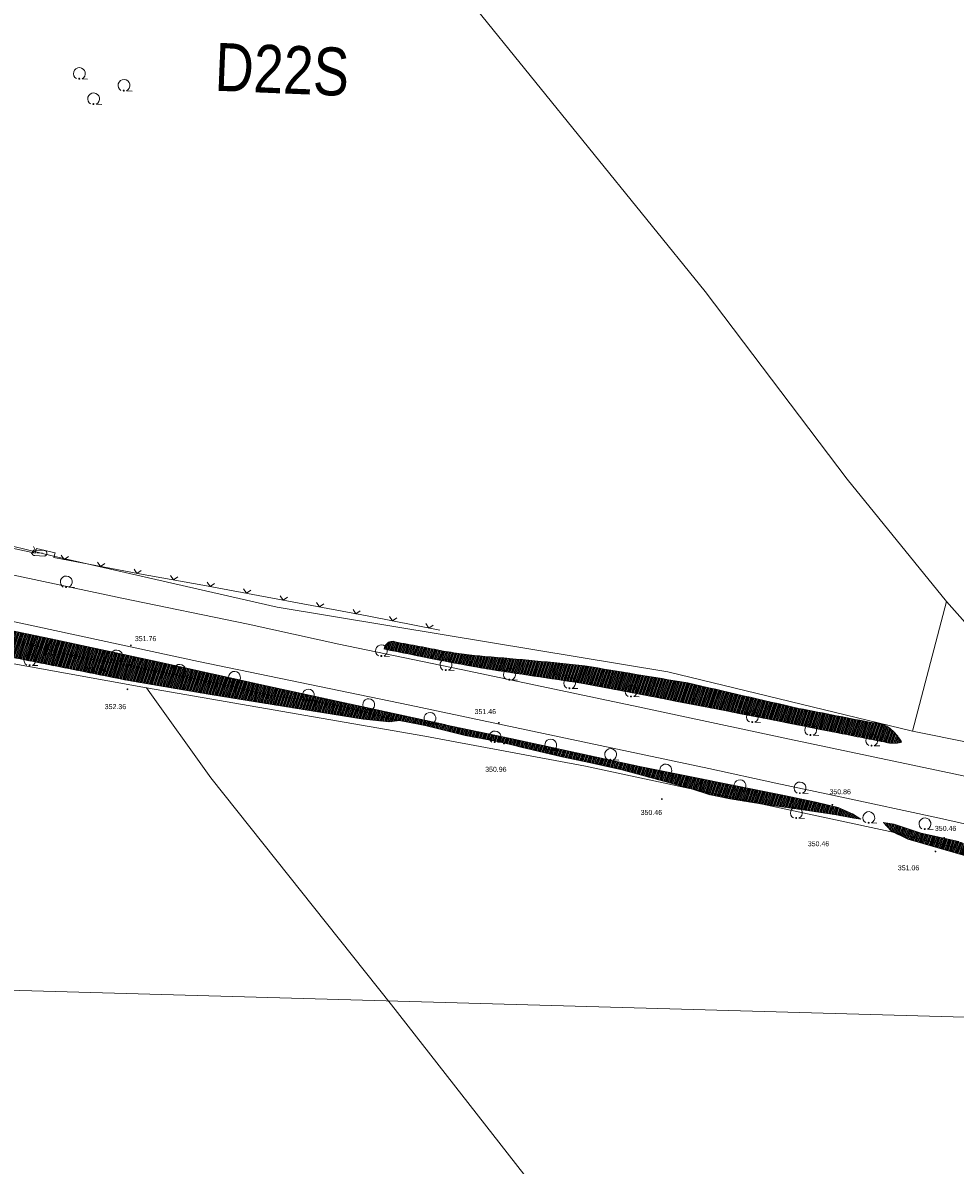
# Model space of a CAD drawing. Header units: metres. Extents: x 345144 to 348639, y 5629211 to 5635235.
# Tile 807 of 1056: x 347079 to 347205, y 5630437 to 5630590. Entities that reach past the tile are written whole.
import ezdxf
from ezdxf.enums import TextEntityAlignment as Align

# ---------------------------------------------------------------- set-up
doc = ezdxf.new("R2010")
doc.units = ezdxf.units.M
doc.header["$MEASUREMENT"] = 0
for name, color, linetype in [('028 Geländeform', 7, 'Continuous'), ('028 Geländeform Ausg.', 7, 'Continuous'), ('065-066 Ver_Entsorgung Ausg.', 7, 'Continuous'), ('081-083 Topographie', 7, 'Continuous'), ('AX Flurstück', 7, 'Continuous'), ('Blatt', 7, 'Continuous'), ('Definitionslinie', 7, 'Continuous')]:
    doc.layers.add(name, color=color, linetype=linetype)
doc.styles.add('ARIAL', font='arial.ttf', dxfattribs={"height": 1})
pattern_1 = [(250.9552151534, (0, 0), (0.1890527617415, -0.065261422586), [])]

# ---------------------------------------------------------------- blocks, each defined once
blk = doc.blocks.new('alk_043x_nrw')
h = blk.add_hatch(color=7)
edge = h.paths.add_edge_path(flags=0)
edge.add_arc((0, 0), 1, 180, 360, ccw=False)
edge.add_arc((0, 0), 1, 0, 180, ccw=False)
blk = doc.blocks.new('alk_7100_nrwx2')
at = {"true_color": 0x2e2e2e}
h = blk.add_hatch(color=250, dxfattribs=at)
edge = h.paths.add_edge_path(flags=0)
edge.add_arc((0.024073, -0.597267), 0.057254, 180, 360, ccw=False)
edge.add_arc((0.024073, -0.597267), 0.057255, 0, 180, ccw=False)
at = {"color": 250, "lineweight": 5, "true_color": 0x2e2e2e, "flags": 128}
blk.add_lwpolyline([(0.349382, -0.597267), (1, -0.597267)], dxfattribs=at)
at = {"color": 250, "lineweight": 5, "true_color": 0x2e2e2e}
for centre, radius, start, end in [((0.024073, 0.012362), 0.690995, -61.91481688, -118.08518312), ((0.024073, -0.597267), 0.057255, 0, 180), ((0.024073, -0.597267), 0.057254, 180, 0)]:
    blk.add_arc(centre, radius, start, end, dxfattribs=at)
blk = doc.blocks.new('alk_3428_nrw')
at = {"color": 134, "lineweight": 5, "true_color": 0x00b2b2, "flags": 128}
for points in [[(-0.625, 0.375), (0.625, 0.375)], [(-0.375, 0), (0.375, 0)], [(0.625, -0.375), (-0.625, -0.375)]]:
    blk.add_lwpolyline(points, dxfattribs=at)
at = {"color": 134, "lineweight": 5, "true_color": 0x00b2b2}
for centre, start, end in [((-0.625, 0), 90, -90), ((0.625, 0), -90, 90)]:
    blk.add_arc(centre, 0.375, start, end, dxfattribs=at)

msp = doc.modelspace()

# ---------------------------------------------------------------- hatches: boundary and pattern name
at = {"layer": '028 Geländeform', "true_color": 0xb27500}
h = msp.add_hatch(dxfattribs=at)
h.set_pattern_fill('_USER', color=44, scale=0.2, angle=250.95521515, style=0, pattern_type=0)
h.set_pattern_definition(pattern_1)
h.paths.add_polyline_path([(347130.04, 5630496.511), (347129.198, 5630496.675), (347129.198, 5630496.675), (347123.014, 5630498.251), (347123.014, 5630498.251), (347118.405, 5630499.167), (347118.405, 5630499.167), (347112.786, 5630499.858), (347112.786, 5630499.858), (347107.431, 5630501.12), (347107.431, 5630501.12), (347100.897, 5630502.478), (347100.897, 5630502.478), (347096.909, 5630503.237), (347096.909, 5630503.237), (347092.865, 5630504.026), (347092.865, 5630504.026), (347088.208, 5630504.821), (347088.208, 5630504.821), (347084.131, 5630505.729), (347084.131, 5630505.729), (347080.433, 5630506.76), (347080.433, 5630506.76), (347075.803, 5630507.889), (347075.803, 5630507.889), (347071.702, 5630508.588), (347071.702, 5630508.588), (347067.171, 5630509.352), (347067.171, 5630509.352), (347064.394, 5630510.109), (347064.394, 5630510.109), (347060.067, 5630511.165), (347060.067, 5630511.165), (347056.217, 5630511.976), (347056.217, 5630511.976), (347051.428, 5630512.726), (347051.428, 5630512.726), (347047.827, 5630513.347), (347047.827, 5630513.347), (347043.296, 5630514.579), (347043.296, 5630514.579), (347038.263, 5630515.409), (347038.263, 5630515.409), (347033.848, 5630516.212), (347033.848, 5630516.212), (347026.62, 5630517.504), (347026.62, 5630517.504), (347025.472, 5630517.749), (347025.472, 5630517.749), (347025.658, 5630518.222), (347025.658, 5630518.222), (347026.541, 5630519.041), (347026.541, 5630519.041), (347028.254, 5630519.033), (347028.254, 5630519.033), (347031, 5630518.489), (347031, 5630518.489), (347035.123, 5630517.657), (347035.123, 5630517.657), (347039.192, 5630517.047), (347039.192, 5630517.047), (347045.146, 5630515.705), (347045.146, 5630515.705), (347050.436, 5630514.526), (347050.436, 5630514.526), (347053.948, 5630513.703), (347053.948, 5630513.703), (347064.766, 5630511.261), (347064.766, 5630511.261), (347071.095, 5630510.163), (347071.095, 5630510.163), (347075.362, 5630509.118), (347075.362, 5630509.118), (347083.177, 5630507.496), (347083.177, 5630507.496), (347097.196, 5630504.475), (347097.196, 5630504.475), (347112.192, 5630501.179), (347112.192, 5630501.179), (347130.813, 5630497.155), (347130.813, 5630497.155), (347136.192, 5630495.951), (347136.192, 5630495.951), (347136.236, 5630495.941), (347136.236, 5630495.941), (347145.066, 5630494.094), (347145.066, 5630494.094), (347162.447, 5630490.329), (347162.447, 5630490.329), (347181.928, 5630486.405), (347181.928, 5630486.405), (347186.2, 5630485.488), (347186.2, 5630485.488), (347189.194, 5630484.767), (347189.194, 5630484.767), (347191.118, 5630483.944), (347191.118, 5630483.944), (347192.216, 5630483.226), (347192.216, 5630483.226), (347191.27, 5630483.369), (347191.27, 5630483.369), (347188.693, 5630483.833), (347188.693, 5630483.833), (347184.772, 5630484.41), (347184.772, 5630484.41), (347178.761, 5630485.278), (347178.761, 5630485.278), (347174.59, 5630485.961), (347174.59, 5630485.961), (347171.774, 5630486.528), (347171.774, 5630486.528), (347169.544, 5630487.276), (347169.544, 5630487.276), (347164.334, 5630488.688), (347164.334, 5630488.688), (347160.045, 5630489.873), (347160.045, 5630489.873), (347155.805, 5630490.815), (347155.805, 5630490.815), (347151.929, 5630491.62), (347151.929, 5630491.62), (347148.144, 5630492.494), (347148.144, 5630492.494), (347143.721, 5630493.583), (347143.721, 5630493.583), (347138.931, 5630494.495), (347138.931, 5630494.495), (347133.557, 5630495.823), (347133.557, 5630495.823)], flags=0)
h = msp.add_hatch(dxfattribs=at)
h.set_pattern_fill('_USER', color=44, scale=0.2, angle=250.95521515, style=0, pattern_type=0)
h.set_pattern_definition(pattern_1)
h.paths.add_polyline_path([(347030.314, 5630514.764), (347027.726, 5630515.535), (347027.726, 5630515.535), (347026.635, 5630516.107), (347026.635, 5630516.107), (347026.079, 5630516.618), (347026.079, 5630516.618), (347025.412, 5630516.744), (347025.412, 5630516.744), (347025.31, 5630517.272), (347025.31, 5630517.272), (347025.472, 5630517.749), (347025.472, 5630517.749), (347026.62, 5630517.504), (347026.62, 5630517.504), (347033.848, 5630516.212), (347033.848, 5630516.212), (347038.263, 5630515.409), (347038.263, 5630515.409), (347043.296, 5630514.579), (347043.296, 5630514.579), (347047.827, 5630513.347), (347047.827, 5630513.347), (347051.428, 5630512.726), (347051.428, 5630512.726), (347056.217, 5630511.976), (347056.217, 5630511.976), (347060.067, 5630511.165), (347060.067, 5630511.165), (347064.394, 5630510.109), (347064.394, 5630510.109), (347067.171, 5630509.352), (347067.171, 5630509.352), (347071.702, 5630508.588), (347071.702, 5630508.588), (347075.803, 5630507.889), (347075.803, 5630507.889), (347080.433, 5630506.76), (347080.433, 5630506.76), (347084.131, 5630505.729), (347084.131, 5630505.729), (347088.208, 5630504.821), (347088.208, 5630504.821), (347092.865, 5630504.026), (347092.865, 5630504.026), (347096.909, 5630503.237), (347096.909, 5630503.237), (347100.897, 5630502.478), (347100.897, 5630502.478), (347107.431, 5630501.12), (347107.431, 5630501.12), (347112.786, 5630499.858), (347112.786, 5630499.858), (347118.405, 5630499.167), (347118.405, 5630499.167), (347123.014, 5630498.251), (347123.014, 5630498.251), (347129.198, 5630496.675), (347129.198, 5630496.675), (347130.04, 5630496.511), (347130.04, 5630496.511), (347128.718, 5630496.313), (347128.718, 5630496.313), (347125.181, 5630496.704), (347125.181, 5630496.704), (347115.703, 5630498.217), (347115.703, 5630498.217), (347104.575, 5630500.018), (347104.575, 5630500.018), (347093.587, 5630501.878), (347093.587, 5630501.878), (347071.072, 5630506.361), (347071.072, 5630506.361), (347060.486, 5630508.417), (347060.486, 5630508.417), (347049.593, 5630510.297), (347049.593, 5630510.297), (347044.583, 5630511.009), (347044.583, 5630511.009), (347040.687, 5630511.865), (347040.687, 5630511.865), (347035.025, 5630513.403), (347035.025, 5630513.403)], flags=0)
h = msp.add_hatch(dxfattribs=at)
h.set_pattern_fill('_USER', color=44, scale=0.2, angle=250.95521515, style=0, pattern_type=0)
h.set_pattern_definition(pattern_1)
edge = h.paths.add_edge_path(flags=0)
edge.add_line((347194.009, 5630496.171), (347194.17825, 5630496.169))
edge.add_line((347194.17825, 5630496.169), (347194.342094, 5630496.153156))
edge.add_line((347194.342094, 5630496.153156), (347194.505938, 5630496.137313))
edge.add_line((347194.505938, 5630496.137313), (347194.664375, 5630496.107625))
edge.add_line((347194.664375, 5630496.107625), (347194.822812, 5630496.077938))
edge.add_line((347194.822812, 5630496.077938), (347194.975844, 5630496.034406))
edge.add_line((347194.975844, 5630496.034406), (347195.128875, 5630495.990875))
edge.add_line((347195.128875, 5630495.990875), (347195.2765, 5630495.9335))
edge.add_line((347195.2765, 5630495.9335), (347195.424125, 5630495.876125))
edge.add_line((347195.424125, 5630495.876125), (347195.566344, 5630495.804906))
edge.add_line((347195.566344, 5630495.804906), (347195.708562, 5630495.733688))
edge.add_line((347195.708562, 5630495.733688), (347195.845375, 5630495.648625))
edge.add_line((347195.845375, 5630495.648625), (347195.982188, 5630495.563562))
edge.add_line((347195.982188, 5630495.563562), (347196.113594, 5630495.464656))
edge.add_line((347196.113594, 5630495.464656), (347196.245, 5630495.36575))
edge.add_line((347196.245, 5630495.36575), (347196.371, 5630495.253))
edge.add_line((347196.371, 5630495.253), (347196.371, 5630495.253))
edge.add_line((347196.371, 5630495.253), (347196.471, 5630495.162875))
edge.add_line((347196.471, 5630495.162875), (347196.567141, 5630495.069563))
edge.add_line((347196.567141, 5630495.069563), (347196.663281, 5630494.97625))
edge.add_line((347196.663281, 5630494.97625), (347196.755563, 5630494.87975))
edge.add_line((347196.755563, 5630494.87975), (347196.847844, 5630494.78325))
edge.add_line((347196.847844, 5630494.78325), (347196.936266, 5630494.683563))
edge.add_line((347196.936266, 5630494.683563), (347197.024688, 5630494.583875))
edge.add_line((347197.024688, 5630494.583875), (347197.10925, 5630494.481))
edge.add_line((347197.10925, 5630494.481), (347197.193813, 5630494.378125))
edge.add_line((347197.193813, 5630494.378125), (347197.274516, 5630494.272062))
edge.add_line((347197.274516, 5630494.272062), (347197.355219, 5630494.166))
edge.add_line((347197.355219, 5630494.166), (347197.432063, 5630494.05675))
edge.add_line((347197.432063, 5630494.05675), (347197.508906, 5630493.9475))
edge.add_line((347197.508906, 5630493.9475), (347197.581891, 5630493.835063))
edge.add_line((347197.581891, 5630493.835063), (347197.654875, 5630493.722625))
edge.add_line((347197.654875, 5630493.722625), (347197.724, 5630493.607))
edge.add_line((347197.724, 5630493.607), (347197.724, 5630493.607))
edge.add_line((347197.724, 5630493.607), (347197.576375, 5630493.562125))
edge.add_line((347197.576375, 5630493.562125), (347197.428828, 5630493.528687))
edge.add_line((347197.428828, 5630493.528687), (347197.281281, 5630493.49525))
edge.add_line((347197.281281, 5630493.49525), (347197.133813, 5630493.47325))
edge.add_line((347197.133813, 5630493.47325), (347196.986344, 5630493.45125))
edge.add_line((347196.986344, 5630493.45125), (347196.838953, 5630493.440688))
edge.add_line((347196.838953, 5630493.440688), (347196.691563, 5630493.430125))
edge.add_line((347196.691563, 5630493.430125), (347196.54425, 5630493.431))
edge.add_line((347196.54425, 5630493.431), (347196.396938, 5630493.431875))
edge.add_line((347196.396938, 5630493.431875), (347196.249703, 5630493.444188))
edge.add_line((347196.249703, 5630493.444188), (347196.102469, 5630493.4565))
edge.add_line((347196.102469, 5630493.4565), (347195.955313, 5630493.48025))
edge.add_line((347195.955313, 5630493.48025), (347195.808156, 5630493.504))
edge.add_line((347195.808156, 5630493.504), (347195.661078, 5630493.539188))
edge.add_line((347195.661078, 5630493.539188), (347195.514, 5630493.574375))
edge.add_line((347195.514, 5630493.574375), (347195.367, 5630493.621))
edge.add_line((347195.367, 5630493.621), (347195.367, 5630493.621))
edge.add_line((347195.367, 5630493.621), (347194.962375, 5630493.698625))
edge.add_line((347194.962375, 5630493.698625), (347194.557828, 5630493.776641))
edge.add_line((347194.557828, 5630493.776641), (347194.153281, 5630493.854656))
edge.add_line((347194.153281, 5630493.854656), (347193.748813, 5630493.933063))
edge.add_line((347193.748813, 5630493.933063), (347193.344344, 5630494.011469))
edge.add_line((347193.344344, 5630494.011469), (347192.939953, 5630494.090266))
edge.add_line((347192.939953, 5630494.090266), (347192.535563, 5630494.169063))
edge.add_line((347192.535563, 5630494.169063), (347192.13125, 5630494.24825))
edge.add_line((347192.13125, 5630494.24825), (347191.726937, 5630494.327438))
edge.add_line((347191.726937, 5630494.327438), (347191.322703, 5630494.407016))
edge.add_line((347191.322703, 5630494.407016), (347190.918469, 5630494.486594))
edge.add_line((347190.918469, 5630494.486594), (347190.514313, 5630494.566563))
edge.add_line((347190.514313, 5630494.566563), (347190.110156, 5630494.646531))
edge.add_line((347190.110156, 5630494.646531), (347189.706078, 5630494.726891))
edge.add_line((347189.706078, 5630494.726891), (347189.302, 5630494.80725))
edge.add_line((347189.302, 5630494.80725), (347188.898, 5630494.888))
edge.add_line((347188.898, 5630494.888), (347188.898, 5630494.888))
edge.add_line((347188.898, 5630494.888), (347186.754, 5630495.31425))
edge.add_line((347186.754, 5630495.31425), (347184.609484, 5630495.737844))
edge.add_line((347184.609484, 5630495.737844), (347182.464969, 5630496.161438))
edge.add_line((347182.464969, 5630496.161438), (347180.319938, 5630496.582375))
edge.add_line((347180.319938, 5630496.582375), (347178.174906, 5630497.003313))
edge.add_line((347178.174906, 5630497.003313), (347176.029359, 5630497.421594))
edge.add_line((347176.029359, 5630497.421594), (347173.883813, 5630497.839875))
edge.add_line((347173.883813, 5630497.839875), (347171.73775, 5630498.2555))
edge.add_line((347171.73775, 5630498.2555), (347169.591688, 5630498.671125))
edge.add_line((347169.591688, 5630498.671125), (347167.445109, 5630499.084094))
edge.add_line((347167.445109, 5630499.084094), (347165.298531, 5630499.497063))
edge.add_line((347165.298531, 5630499.497063), (347163.151438, 5630499.907375))
edge.add_line((347163.151438, 5630499.907375), (347161.004344, 5630500.317688))
edge.add_line((347161.004344, 5630500.317688), (347158.856734, 5630500.725344))
edge.add_line((347158.856734, 5630500.725344), (347156.709125, 5630501.133))
edge.add_line((347156.709125, 5630501.133), (347154.561, 5630501.538))
edge.add_line((347154.561, 5630501.538), (347154.561, 5630501.538))
edge.add_line((347154.561, 5630501.538), (347153.765625, 5630501.654625))
edge.add_line((347153.765625, 5630501.654625), (347152.970344, 5630501.772016))
edge.add_line((347152.970344, 5630501.772016), (347152.175063, 5630501.889406))
edge.add_line((347152.175063, 5630501.889406), (347151.379875, 5630502.007562))
edge.add_line((347151.379875, 5630502.007562), (347150.584688, 5630502.125719))
edge.add_line((347150.584688, 5630502.125719), (347149.789594, 5630502.244641))
edge.add_line((347149.789594, 5630502.244641), (347148.9945, 5630502.363563))
edge.add_line((347148.9945, 5630502.363563), (347148.1995, 5630502.48325))
edge.add_line((347148.1995, 5630502.48325), (347147.4045, 5630502.602937))
edge.add_line((347147.4045, 5630502.602937), (347146.609594, 5630502.723391))
edge.add_line((347146.609594, 5630502.723391), (347145.814688, 5630502.843844))
edge.add_line((347145.814688, 5630502.843844), (347145.019875, 5630502.965062))
edge.add_line((347145.019875, 5630502.965062), (347144.225063, 5630503.086281))
edge.add_line((347144.225063, 5630503.086281), (347143.430344, 5630503.208266))
edge.add_line((347143.430344, 5630503.208266), (347142.635625, 5630503.33025))
edge.add_line((347142.635625, 5630503.33025), (347141.841, 5630503.453))
edge.add_line((347141.841, 5630503.453), (347141.841, 5630503.453))
edge.add_line((347141.841, 5630503.453), (347140.973875, 5630503.606125))
edge.add_line((347140.973875, 5630503.606125), (347140.107422, 5630503.762891))
edge.add_line((347140.107422, 5630503.762891), (347139.240969, 5630503.919656))
edge.add_line((347139.240969, 5630503.919656), (347138.375188, 5630504.080063))
edge.add_line((347138.375188, 5630504.080063), (347137.509406, 5630504.240469))
edge.add_line((347137.509406, 5630504.240469), (347136.644297, 5630504.404516))
edge.add_line((347136.644297, 5630504.404516), (347135.779188, 5630504.568563))
edge.add_line((347135.779188, 5630504.568563), (347134.91475, 5630504.73625))
edge.add_line((347134.91475, 5630504.73625), (347134.050313, 5630504.903938))
edge.add_line((347134.050313, 5630504.903938), (347133.186547, 5630505.075266))
edge.add_line((347133.186547, 5630505.075266), (347132.322781, 5630505.246594))
edge.add_line((347132.322781, 5630505.246594), (347131.459687, 5630505.421563))
edge.add_line((347131.459687, 5630505.421563), (347130.596594, 5630505.596531))
edge.add_line((347130.596594, 5630505.596531), (347129.734172, 5630505.775141))
edge.add_line((347129.734172, 5630505.775141), (347128.87175, 5630505.95375))
edge.add_line((347128.87175, 5630505.95375), (347128.01, 5630506.136))
edge.add_arc((347128.984, 5630506.067), 0.976441, 128.05507755, 175.94782839, ccw=False)
edge.add_arc((347129.106, 5630506.265), 0.922072, 63.49046798, 141.73807269, ccw=False)
edge.add_line((347129.518, 5630507.091), (347129.924, 5630507.016875))
edge.add_line((347129.924, 5630507.016875), (347130.329844, 5630506.942))
edge.add_line((347130.329844, 5630506.942), (347130.735688, 5630506.867125))
edge.add_line((347130.735688, 5630506.867125), (347131.141375, 5630506.7915))
edge.add_line((347131.141375, 5630506.7915), (347131.547063, 5630506.715875))
edge.add_line((347131.547063, 5630506.715875), (347131.952594, 5630506.6395))
edge.add_line((347131.952594, 5630506.6395), (347132.358125, 5630506.563125))
edge.add_line((347132.358125, 5630506.563125), (347132.7635, 5630506.486))
edge.add_line((347132.7635, 5630506.486), (347133.168875, 5630506.408875))
edge.add_line((347133.168875, 5630506.408875), (347133.574094, 5630506.331))
edge.add_line((347133.574094, 5630506.331), (347133.979313, 5630506.253125))
edge.add_line((347133.979313, 5630506.253125), (347134.384375, 5630506.1745))
edge.add_line((347134.384375, 5630506.1745), (347134.789438, 5630506.095875))
edge.add_line((347134.789438, 5630506.095875), (347135.194344, 5630506.0165))
edge.add_line((347135.194344, 5630506.0165), (347135.59925, 5630505.937125))
edge.add_line((347135.59925, 5630505.937125), (347136.004, 5630505.857))
edge.add_line((347136.004, 5630505.857), (347136.004, 5630505.857))
edge.add_line((347136.004, 5630505.857), (347136.351375, 5630505.79825))
edge.add_line((347136.351375, 5630505.79825), (347136.699172, 5630505.742766))
edge.add_line((347136.699172, 5630505.742766), (347137.046969, 5630505.687281))
edge.add_line((347137.046969, 5630505.687281), (347137.395188, 5630505.635062))
edge.add_line((347137.395188, 5630505.635062), (347137.743406, 5630505.582844))
edge.add_line((347137.743406, 5630505.582844), (347138.092047, 5630505.533891))
edge.add_line((347138.092047, 5630505.533891), (347138.440688, 5630505.484938))
edge.add_line((347138.440688, 5630505.484938), (347138.78975, 5630505.43925))
edge.add_line((347138.78975, 5630505.43925), (347139.138813, 5630505.393562))
edge.add_line((347139.138813, 5630505.393562), (347139.488297, 5630505.351141))
edge.add_line((347139.488297, 5630505.351141), (347139.837781, 5630505.308719))
edge.add_line((347139.837781, 5630505.308719), (347140.187688, 5630505.269563))
edge.add_line((347140.187688, 5630505.269563), (347140.537594, 5630505.230406))
edge.add_line((347140.537594, 5630505.230406), (347140.887922, 5630505.194516))
edge.add_line((347140.887922, 5630505.194516), (347141.23825, 5630505.158625))
edge.add_line((347141.23825, 5630505.158625), (347141.589, 5630505.126))
edge.add_line((347141.589, 5630505.126), (347141.589, 5630505.126))
edge.add_line((347141.589, 5630505.126), (347142.43225, 5630505.060125))
edge.add_line((347142.43225, 5630505.060125), (347143.275203, 5630504.991109))
edge.add_line((347143.275203, 5630504.991109), (347144.118156, 5630504.922094))
edge.add_line((347144.118156, 5630504.922094), (347144.960813, 5630504.849938))
edge.add_line((347144.960813, 5630504.849938), (347145.803469, 5630504.777781))
edge.add_line((347145.803469, 5630504.777781), (347146.645828, 5630504.702484))
edge.add_line((347146.645828, 5630504.702484), (347147.488188, 5630504.627188))
edge.add_line((347147.488188, 5630504.627188), (347148.33025, 5630504.54875))
edge.add_line((347148.33025, 5630504.54875), (347149.172313, 5630504.470313))
edge.add_line((347149.172313, 5630504.470313), (347150.014078, 5630504.388734))
edge.add_line((347150.014078, 5630504.388734), (347150.855844, 5630504.307156))
edge.add_line((347150.855844, 5630504.307156), (347151.697313, 5630504.222438))
edge.add_line((347151.697313, 5630504.222438), (347152.538781, 5630504.137719))
edge.add_line((347152.538781, 5630504.137719), (347153.379953, 5630504.049859))
edge.add_line((347153.379953, 5630504.049859), (347154.221125, 5630503.962))
edge.add_line((347154.221125, 5630503.962), (347155.062, 5630503.871))
edge.add_line((347155.062, 5630503.871), (347155.062, 5630503.871))
edge.add_line((347155.062, 5630503.871), (347155.929, 5630503.727125))
edge.add_line((347155.929, 5630503.727125), (347156.796016, 5630503.583297))
edge.add_line((347156.796016, 5630503.583297), (347157.663031, 5630503.439469))
edge.add_line((347157.663031, 5630503.439469), (347158.530063, 5630503.295688))
edge.add_line((347158.530063, 5630503.295688), (347159.397094, 5630503.151906))
edge.add_line((347159.397094, 5630503.151906), (347160.264141, 5630503.008172))
edge.add_line((347160.264141, 5630503.008172), (347161.131187, 5630502.864438))
edge.add_line((347161.131187, 5630502.864438), (347161.99825, 5630502.72075))
edge.add_line((347161.99825, 5630502.72075), (347162.865313, 5630502.577063))
edge.add_line((347162.865313, 5630502.577063), (347163.732391, 5630502.433422))
edge.add_line((347163.732391, 5630502.433422), (347164.599469, 5630502.289781))
edge.add_line((347164.599469, 5630502.289781), (347165.466563, 5630502.146187))
edge.add_line((347165.466563, 5630502.146187), (347166.333656, 5630502.002594))
edge.add_line((347166.333656, 5630502.002594), (347167.200766, 5630501.859047))
edge.add_line((347167.200766, 5630501.859047), (347168.067875, 5630501.7155))
edge.add_line((347168.067875, 5630501.7155), (347168.935, 5630501.572))
edge.add_line((347168.935, 5630501.572), (347168.935, 5630501.572))
edge.add_line((347168.935, 5630501.572), (347169.869375, 5630501.35575))
edge.add_line((347169.869375, 5630501.35575), (347170.803813, 5630501.139828))
edge.add_line((347170.803813, 5630501.139828), (347171.73825, 5630500.923906))
edge.add_line((347171.73825, 5630500.923906), (347172.67275, 5630500.708313))
edge.add_line((347172.67275, 5630500.708313), (347173.60725, 5630500.492719))
edge.add_line((347173.60725, 5630500.492719), (347174.541813, 5630500.277453))
edge.add_line((347174.541813, 5630500.277453), (347175.476375, 5630500.062188))
edge.add_line((347175.476375, 5630500.062188), (347176.411, 5630499.84725))
edge.add_line((347176.411, 5630499.84725), (347177.345625, 5630499.632313))
edge.add_line((347177.345625, 5630499.632313), (347178.280313, 5630499.417703))
edge.add_line((347178.280313, 5630499.417703), (347179.215, 5630499.203094))
edge.add_line((347179.215, 5630499.203094), (347180.14975, 5630498.988813))
edge.add_line((347180.14975, 5630498.988813), (347181.0845, 5630498.774531))
edge.add_line((347181.0845, 5630498.774531), (347182.019313, 5630498.560578))
edge.add_line((347182.019313, 5630498.560578), (347182.954125, 5630498.346625))
edge.add_line((347182.954125, 5630498.346625), (347183.889, 5630498.133))
edge.add_line((347183.889, 5630498.133), (347183.889, 5630498.133))
edge.add_line((347183.889, 5630498.133), (347184.521375, 5630498.009375))
edge.add_line((347184.521375, 5630498.009375), (347185.153781, 5630497.886))
edge.add_line((347185.153781, 5630497.886), (347185.786188, 5630497.762625))
edge.add_line((347185.786188, 5630497.762625), (347186.418625, 5630497.6395))
edge.add_line((347186.418625, 5630497.6395), (347187.051063, 5630497.516375))
edge.add_line((347187.051063, 5630497.516375), (347187.683531, 5630497.3935))
edge.add_line((347187.683531, 5630497.3935), (347188.316, 5630497.270625))
edge.add_line((347188.316, 5630497.270625), (347188.9485, 5630497.148))
edge.add_line((347188.9485, 5630497.148), (347189.581, 5630497.025375))
edge.add_line((347189.581, 5630497.025375), (347190.213531, 5630496.903))
edge.add_line((347190.213531, 5630496.903), (347190.846063, 5630496.780625))
edge.add_line((347190.846063, 5630496.780625), (347191.478625, 5630496.6585))
edge.add_line((347191.478625, 5630496.6585), (347192.111188, 5630496.536375))
edge.add_line((347192.111188, 5630496.536375), (347192.743781, 5630496.4145))
edge.add_line((347192.743781, 5630496.4145), (347193.376375, 5630496.292625))
edge.add_line((347193.376375, 5630496.292625), (347194.009, 5630496.171))
h = msp.add_hatch(dxfattribs=at)
h.set_pattern_fill('_USER', color=44, scale=0.2, angle=250.95521515, style=0, pattern_type=0)
h.set_pattern_definition(pattern_1)
h.paths.add_polyline_path([(347358.852, 5630442.675), (347331.806, 5630448.062), (347331.806, 5630448.062), (347306.207, 5630454.516), (347306.207, 5630454.516), (347285.179, 5630459.643), (347285.179, 5630459.643), (347270.213, 5630462.895), (347270.213, 5630462.895), (347250.528, 5630466.614), (347250.528, 5630466.614), (347233.291, 5630471.503), (347233.291, 5630471.503), (347211.01, 5630476.925), (347211.01, 5630476.925), (347198.572, 5630480.52), (347198.572, 5630480.52), (347196.335, 5630481.585), (347196.335, 5630481.585), (347195.262, 5630482.769), (347195.262, 5630482.769), (347196.696, 5630482.554), (347196.696, 5630482.554), (347200.371, 5630481.317), (347200.371, 5630481.317), (347205.441, 5630480.201), (347205.441, 5630480.201), (347209.5, 5630479.132), (347209.5, 5630479.132), (347213.233, 5630478.408), (347213.233, 5630478.408), (347216.8, 5630477.775), (347216.8, 5630477.775), (347220.508, 5630477.177), (347220.508, 5630477.177), (347224.369, 5630476.366), (347224.369, 5630476.366), (347228.212, 5630475.31), (347228.212, 5630475.31), (347231.827, 5630474.421), (347231.827, 5630474.421), (347235.834, 5630473.672), (347235.834, 5630473.672), (347239.191, 5630473.006), (347239.191, 5630473.006), (347244.334, 5630471.662), (347244.334, 5630471.662), (347248.264, 5630470.59), (347248.264, 5630470.59), (347252.214, 5630469.535), (347252.214, 5630469.535), (347255.816, 5630468.642), (347255.816, 5630468.642), (347259.987, 5630467.901), (347259.987, 5630467.901), (347264.673, 5630467.2), (347264.673, 5630467.2), (347268.971, 5630466.443), (347268.971, 5630466.443), (347273.73, 5630465.351), (347273.73, 5630465.351), (347277.981, 5630464.628), (347277.981, 5630464.628), (347283.073, 5630463.495), (347283.073, 5630463.495), (347287.444, 5630462.293), (347287.444, 5630462.293), (347291.727, 5630461.133), (347291.727, 5630461.133), (347296.235, 5630460.073), (347296.235, 5630460.073), (347302.463, 5630458.648), (347302.463, 5630458.648), (347307.401, 5630457.636), (347307.401, 5630457.636), (347316.397, 5630455.783), (347316.397, 5630455.783), (347322.857, 5630454.562), (347322.857, 5630454.562), (347330.039, 5630452.707), (347330.039, 5630452.707), (347335.739, 5630451.282), (347335.739, 5630451.282), (347343.778, 5630448.832), (347343.778, 5630448.832), (347349.339, 5630447.813), (347349.339, 5630447.813), (347355.751, 5630446.615), (347355.751, 5630446.615), (347360.451, 5630445.65), (347360.451, 5630445.65), (347366.842, 5630444.186), (347366.842, 5630444.186), (347373.003, 5630442.947), (347373.003, 5630442.947), (347378.187, 5630442.235), (347378.187, 5630442.235), (347382.916, 5630441.503), (347382.916, 5630441.503), (347387.193, 5630441.005), (347387.193, 5630441.005), (347392.567, 5630440.16), (347392.567, 5630440.16), (347395.119, 5630439.788), (347395.119, 5630439.788), (347393.889, 5630439.294), (347393.889, 5630439.294), (347390.539, 5630439.31), (347390.539, 5630439.31), (347386.679, 5630439.532), (347386.679, 5630439.532), (347381.914, 5630439.719), (347381.914, 5630439.719), (347376.79, 5630440.253), (347376.79, 5630440.253)], flags=0)

# ---------------------------------------------------------------- linework, layer by layer
at = {"layer": '081-083 Topographie', "color": 7, "linetype": 'Continuous', "lineweight": 5, "flags": 128}
for points in [[(347070.285, 5630517.727), (347092.684, 5630512.969), (347092.684, 5630512.969), (347109.682, 5630509.457), (347109.682, 5630509.457), (347121.935, 5630506.799), (347121.935, 5630506.799), (347139.471, 5630503.15), (347139.471, 5630503.15), (347162.243, 5630498.331), (347162.243, 5630498.331), (347182.624, 5630493.982), (347182.624, 5630493.982), (347221.994, 5630485.702), (347221.994, 5630485.702), (347239.328, 5630481.916), (347239.328, 5630481.916), (347264.456, 5630476.639), (347264.456, 5630476.639), (347284.924, 5630472.303), (347284.924, 5630472.303), (347308.001, 5630467.346)], [(347072.79, 5630510.943), (347103.029, 5630504.464), (347103.029, 5630504.464), (347131.456, 5630498.578), (347131.456, 5630498.578), (347152.447, 5630494.145), (347152.447, 5630494.145), (347171.74, 5630490.024), (347171.74, 5630490.024), (347180.789, 5630488.048), (347180.789, 5630488.048), (347189.022, 5630486.306), (347189.022, 5630486.306), (347202.837, 5630483.361), (347202.837, 5630483.361), (347210.963, 5630481.517)]]:
    msp.add_lwpolyline(points, dxfattribs=at)
at = {"layer": 'AX Flurstück', "color": 8, "linetype": 'Continuous', "lineweight": 13, "true_color": 0x808080, "flags": 128}
for points in [[(347300.993, 5630475.68), (347267.193, 5630482.046), (347223.072, 5630490.267), (347218.969, 5630495.44), (347203.782, 5630512.54), (347190.371, 5630528.985), (347171.275, 5630554.287), (347139.809, 5630593.09), (347093.847, 5630643.05), (347058.574, 5630682.999), (347052.424, 5630692.705), (347041.685, 5630709.662), (347040.678, 5630711.244), (347026.605, 5630738.756), (347019.398, 5630759.483), (347012.231, 5630789.87)], [(347058.574, 5630682.999), (347093.847, 5630643.05), (347139.809, 5630593.09), (347171.275, 5630554.287), (347190.371, 5630528.985), (347203.782, 5630512.54)], [(346739.348, 5630608.548), (346757.655, 5630600.749), (346789.912, 5630587.21), (346808.435, 5630582.403), (346828.717, 5630579.88), (346840.053, 5630574.817), (346846.018, 5630571.145), (346865.06, 5630564.264), (346879.51, 5630561.807), (346944.797, 5630549.928), (346973.615, 5630543.791), (347018.768, 5630533.785), (347061.352, 5630524.044), (347083.501, 5630518.657), (347113.622, 5630511.78), (347136.104, 5630508.024), (347166.242, 5630503.038), (347199.19, 5630495.055), (347223.072, 5630490.267), (347267.193, 5630482.046), (347300.993, 5630475.68)], [(347296.45, 5630457.983), (347263.611, 5630465.084), (347236.243, 5630471.645), (347196.749, 5630481.415), (347155.15, 5630490.37), (347133.506, 5630494.407), (347095.988, 5630500.886), (347058.499, 5630507.691), (346992.874, 5630521.574), (346962.171, 5630527.635), (346925.263, 5630536.371), (346890.651, 5630543.581), (346851.999, 5630553.728), (346844.46, 5630552.613), (346833.978, 5630556.55), (346817.243, 5630565.294), (346805.367, 5630569.371), (346785.322, 5630574.106), (346762.024, 5630581.628), (346751.967, 5630577.79), (346738.874, 5630581.416)], [(347123.2, 5630320.942), (347090.833, 5630358.544), (347050.284, 5630410.072), (347007.708, 5630463.225), (346977.909, 5630504.744), (346962.171, 5630527.635), (346992.874, 5630521.574), (347058.499, 5630507.691), (347095.988, 5630500.886), (347104.663, 5630488.792), (347129.001, 5630458.21), (347152.131, 5630428.627), (347175.455, 5630401.395), (347200.241, 5630375.427), (347226.311, 5630348.852), (347251.35, 5630320.545)], [(347203.782, 5630512.54), (347199.19, 5630495.055), (347166.242, 5630503.038), (347136.104, 5630508.024), (347113.622, 5630511.78), (347083.501, 5630518.657), (347061.352, 5630524.044)], [(347203.782, 5630512.54), (347218.969, 5630495.44), (347223.072, 5630490.267), (347199.19, 5630495.055), (347203.782, 5630512.54)], [(347251.35, 5630320.545), (347226.311, 5630348.852), (347200.241, 5630375.427), (347175.455, 5630401.395), (347152.131, 5630428.627), (347129.001, 5630458.21), (347104.663, 5630488.792), (347095.988, 5630500.886), (347133.506, 5630494.407), (347155.15, 5630490.37), (347196.749, 5630481.415), (347236.243, 5630471.645), (347249.78, 5630455.386)]]:
    msp.add_lwpolyline(points, dxfattribs=at)
at = {"layer": 'Blatt', "color": 205, "linetype": 'Continuous', "lineweight": 5, "true_color": 0x873099, "flags": 128}
for points in [[(346860.876, 5630466.287), (346867.913, 5630716.165), (347367.669, 5630702.092), (347360.632, 5630452.215), (346860.876, 5630466.287)], [(346853.841, 5630216.41), (346860.876, 5630466.287), (347360.632, 5630452.215), (347353.596, 5630202.337), (346853.841, 5630216.41)]]:
    msp.add_lwpolyline(points, dxfattribs=at)
at = {"layer": 'Definitionslinie', "color": 7, "linetype": 'Continuous', "lineweight": 5, "flags": 128}
for points in [[(347065.514, 5630522.777), (347074.595, 5630520.419), (347081.002, 5630519.053), (347081.142, 5630519.481)], [(347080.454, 5630518.985), (347081.084, 5630519.305), (347080.765, 5630519.936)], [(347081.142, 5630519.481), (347081.199, 5630519.655), (347083.7, 5630519.068), (347083.662, 5630518.95), (347083.662, 5630518.95), (347083.504, 5630518.466), (347095.041, 5630516.242), (347103.601, 5630514.745), (347103.601, 5630514.745), (347125.726, 5630510.596), (347125.726, 5630510.596), (347135.531, 5630508.665)], [(347084.51, 5630518.782), (347084.907, 5630518.196), (347085.492, 5630518.592)], [(347070.285, 5630517.727), (347092.684, 5630512.969)], [(347089.419, 5630517.835), (347089.816, 5630517.249), (347090.401, 5630517.646)], [(347094.328, 5630516.888), (347094.725, 5630516.302), (347095.31, 5630516.699)], [(347099.241, 5630516.015), (347099.648, 5630515.436), (347100.227, 5630515.843)], [(347104.171, 5630515.147), (347104.571, 5630514.564), (347105.153, 5630514.962)], [(347109.085, 5630514.225), (347109.483, 5630513.642), (347110.067, 5630514.041)], [(347092.684, 5630512.969), (347109.682, 5630509.457)], [(347113.998, 5630513.304), (347114.397, 5630512.72), (347114.981, 5630513.12)], [(347118.912, 5630512.383), (347119.311, 5630511.799), (347119.895, 5630512.198)], [(347123.826, 5630511.461), (347124.224, 5630510.877), (347124.808, 5630511.277)], [(347072.79, 5630510.943), (347103.029, 5630504.464)], [(347128.738, 5630510.512), (347129.132, 5630509.926), (347129.719, 5630510.319)], [(347133.643, 5630509.546), (347134.037, 5630508.959), (347134.624, 5630509.353)], [(347109.682, 5630509.457), (347121.935, 5630506.799)], [(347121.935, 5630506.799), (347139.471, 5630503.15)], [(347103.029, 5630504.464), (347131.456, 5630498.578)], [(347139.471, 5630503.15), (347162.243, 5630498.331)], [(347131.456, 5630498.578), (347152.447, 5630494.145)], [(347162.243, 5630498.331), (347182.624, 5630493.982)], [(347152.447, 5630494.145), (347171.74, 5630490.024)], [(347182.624, 5630493.982), (347221.994, 5630485.702)], [(347171.74, 5630490.024), (347180.789, 5630488.048)], [(347180.789, 5630488.048), (347189.022, 5630486.306)], [(347189.022, 5630486.306), (347202.837, 5630483.361)], [(347202.837, 5630483.361), (347210.963, 5630481.517)]]:
    msp.add_lwpolyline(points, dxfattribs=at)
at = {"layer": 'Definitionslinie', "color": 44, "linetype": 'Continuous', "lineweight": 5, "true_color": 0xb27500, "flags": 128}
for points in [[(347075.362, 5630509.118), (347083.177, 5630507.496)], [(347075.803, 5630507.889), (347080.433, 5630506.76)], [(347075.803, 5630507.889), (347080.433, 5630506.76)], [(347080.433, 5630506.76), (347084.131, 5630505.729)], [(347080.433, 5630506.76), (347084.131, 5630505.729)], [(347083.177, 5630507.496), (347097.196, 5630504.475)], [(347129.518, 5630507.091), (347129.924, 5630507.016875), (347130.329844, 5630506.942), (347130.735688, 5630506.867125), (347131.141375, 5630506.7915), (347131.547063, 5630506.715875), (347131.952594, 5630506.6395), (347132.358125, 5630506.563125), (347132.7635, 5630506.486), (347133.168875, 5630506.408875), (347133.574094, 5630506.331), (347133.979313, 5630506.253125), (347134.384375, 5630506.1745), (347134.789438, 5630506.095875), (347135.194344, 5630506.0165), (347135.59925, 5630505.937125), (347136.004, 5630505.857)], [(347071.072, 5630506.361), (347093.587, 5630501.878)], [(347084.131, 5630505.729), (347088.208, 5630504.821)], [(347084.131, 5630505.729), (347088.208, 5630504.821)], [(347128.01, 5630506.136), (347128.87175, 5630505.95375), (347129.734172, 5630505.775141), (347130.596594, 5630505.596531), (347131.459687, 5630505.421563), (347132.322781, 5630505.246594), (347133.186547, 5630505.075266), (347134.050313, 5630504.903938), (347134.91475, 5630504.73625), (347135.779188, 5630504.568563), (347136.644297, 5630504.404516), (347137.509406, 5630504.240469), (347138.375188, 5630504.080063), (347139.240969, 5630503.919656), (347140.107422, 5630503.762891), (347140.973875, 5630503.606125), (347141.841, 5630503.453)], [(347136.004, 5630505.857), (347136.351375, 5630505.79825), (347136.699172, 5630505.742766), (347137.046969, 5630505.687281), (347137.395188, 5630505.635062), (347137.743406, 5630505.582844), (347138.092047, 5630505.533891), (347138.440688, 5630505.484938), (347138.78975, 5630505.43925), (347139.138813, 5630505.393562), (347139.488297, 5630505.351141), (347139.837781, 5630505.308719), (347140.187688, 5630505.269563), (347140.537594, 5630505.230406), (347140.887922, 5630505.194516), (347141.23825, 5630505.158625), (347141.589, 5630505.126)], [(347141.589, 5630505.126), (347142.43225, 5630505.060125), (347143.275203, 5630504.991109), (347144.118156, 5630504.922094), (347144.960813, 5630504.849938), (347145.803469, 5630504.777781), (347146.645828, 5630504.702484), (347147.488188, 5630504.627188), (347148.33025, 5630504.54875), (347149.172313, 5630504.470313), (347150.014078, 5630504.388734), (347150.855844, 5630504.307156), (347151.697313, 5630504.222438), (347152.538781, 5630504.137719), (347153.379953, 5630504.049859), (347154.221125, 5630503.962), (347155.062, 5630503.871)], [(347088.208, 5630504.821), (347092.865, 5630504.026)], [(347088.208, 5630504.821), (347092.865, 5630504.026)], [(347092.865, 5630504.026), (347096.909, 5630503.237)], [(347092.865, 5630504.026), (347096.909, 5630503.237)], [(347097.196, 5630504.475), (347112.192, 5630501.179)], [(347141.841, 5630503.453), (347142.635625, 5630503.33025), (347143.430344, 5630503.208266), (347144.225063, 5630503.086281), (347145.019875, 5630502.965062), (347145.814688, 5630502.843844), (347146.609594, 5630502.723391), (347147.4045, 5630502.602937), (347148.1995, 5630502.48325), (347148.9945, 5630502.363563), (347149.789594, 5630502.244641), (347150.584688, 5630502.125719), (347151.379875, 5630502.007562), (347152.175063, 5630501.889406), (347152.970344, 5630501.772016), (347153.765625, 5630501.654625), (347154.561, 5630501.538)], [(347155.062, 5630503.871), (347155.929, 5630503.727125), (347156.796016, 5630503.583297), (347157.663031, 5630503.439469), (347158.530063, 5630503.295688), (347159.397094, 5630503.151906), (347160.264141, 5630503.008172), (347161.131187, 5630502.864438), (347161.99825, 5630502.72075), (347162.865313, 5630502.577063), (347163.732391, 5630502.433422), (347164.599469, 5630502.289781), (347165.466563, 5630502.146187), (347166.333656, 5630502.002594), (347167.200766, 5630501.859047), (347168.067875, 5630501.7155), (347168.935, 5630501.572)], [(347093.587, 5630501.878), (347104.575, 5630500.018)], [(347096.909, 5630503.237), (347100.897, 5630502.478)], [(347096.909, 5630503.237), (347100.897, 5630502.478)], [(347100.897, 5630502.478), (347107.431, 5630501.12)], [(347100.897, 5630502.478), (347107.431, 5630501.12)], [(347107.431, 5630501.12), (347112.786, 5630499.858)], [(347107.431, 5630501.12), (347112.786, 5630499.858)], [(347112.192, 5630501.179), (347130.813, 5630497.155)], [(347154.561, 5630501.538), (347156.709125, 5630501.133), (347158.856734, 5630500.725344), (347161.004344, 5630500.317688), (347163.151438, 5630499.907375), (347165.298531, 5630499.497063), (347167.445109, 5630499.084094), (347169.591688, 5630498.671125), (347171.73775, 5630498.2555), (347173.883813, 5630497.839875), (347176.029359, 5630497.421594), (347178.174906, 5630497.003313), (347180.319938, 5630496.582375), (347182.464969, 5630496.161438), (347184.609484, 5630495.737844), (347186.754, 5630495.31425), (347188.898, 5630494.888)], [(347168.935, 5630501.572), (347169.869375, 5630501.35575), (347170.803813, 5630501.139828), (347171.73825, 5630500.923906), (347172.67275, 5630500.708313), (347173.60725, 5630500.492719), (347174.541813, 5630500.277453), (347175.476375, 5630500.062188), (347176.411, 5630499.84725), (347177.345625, 5630499.632313), (347178.280313, 5630499.417703), (347179.215, 5630499.203094), (347180.14975, 5630498.988813), (347181.0845, 5630498.774531), (347182.019313, 5630498.560578), (347182.954125, 5630498.346625), (347183.889, 5630498.133)], [(347104.575, 5630500.018), (347115.703, 5630498.217)], [(347112.786, 5630499.858), (347118.405, 5630499.167)], [(347112.786, 5630499.858), (347118.405, 5630499.167)], [(347118.405, 5630499.167), (347123.014, 5630498.251)], [(347118.405, 5630499.167), (347123.014, 5630498.251)], [(347115.703, 5630498.217), (347125.181, 5630496.704)], [(347123.014, 5630498.251), (347129.198, 5630496.675)], [(347123.014, 5630498.251), (347129.198, 5630496.675)], [(347183.889, 5630498.133), (347184.521375, 5630498.009375), (347185.153781, 5630497.886), (347185.786188, 5630497.762625), (347186.418625, 5630497.6395), (347187.051063, 5630497.516375), (347187.683531, 5630497.3935), (347188.316, 5630497.270625), (347188.9485, 5630497.148), (347189.581, 5630497.025375), (347190.213531, 5630496.903), (347190.846063, 5630496.780625), (347191.478625, 5630496.6585), (347192.111188, 5630496.536375), (347192.743781, 5630496.4145), (347193.376375, 5630496.292625), (347194.009, 5630496.171)], [(347125.181, 5630496.704), (347128.718, 5630496.313)], [(347128.718, 5630496.313), (347130.04, 5630496.511)], [(347129.198, 5630496.675), (347130.04, 5630496.511)], [(347129.198, 5630496.675), (347130.04, 5630496.511)], [(347130.04, 5630496.511), (347133.557, 5630495.823)], [(347130.813, 5630497.155), (347136.192, 5630495.951)], [(347133.557, 5630495.823), (347138.931, 5630494.495)], [(347136.192, 5630495.951), (347136.236, 5630495.941)], [(347136.236, 5630495.941), (347145.066, 5630494.094)], [(347194.009, 5630496.171), (347194.17825, 5630496.169), (347194.342094, 5630496.153156), (347194.505938, 5630496.137313), (347194.664375, 5630496.107625), (347194.822812, 5630496.077938), (347194.975844, 5630496.034406), (347195.128875, 5630495.990875), (347195.2765, 5630495.9335), (347195.424125, 5630495.876125), (347195.566344, 5630495.804906), (347195.708562, 5630495.733688), (347195.845375, 5630495.648625), (347195.982188, 5630495.563562), (347196.113594, 5630495.464656), (347196.245, 5630495.36575), (347196.371, 5630495.253)], [(347138.931, 5630494.495), (347143.721, 5630493.583)], [(347188.898, 5630494.888), (347189.302, 5630494.80725), (347189.706078, 5630494.726891), (347190.110156, 5630494.646531), (347190.514313, 5630494.566563), (347190.918469, 5630494.486594), (347191.322703, 5630494.407016), (347191.726937, 5630494.327438), (347192.13125, 5630494.24825), (347192.535563, 5630494.169063), (347192.939953, 5630494.090266), (347193.344344, 5630494.011469), (347193.748813, 5630493.933063), (347194.153281, 5630493.854656), (347194.557828, 5630493.776641), (347194.962375, 5630493.698625), (347195.367, 5630493.621)], [(347196.371, 5630495.253), (347196.471, 5630495.162875), (347196.567141, 5630495.069563), (347196.663281, 5630494.97625), (347196.755563, 5630494.87975), (347196.847844, 5630494.78325), (347196.936266, 5630494.683563), (347197.024688, 5630494.583875), (347197.10925, 5630494.481), (347197.193813, 5630494.378125), (347197.274516, 5630494.272062), (347197.355219, 5630494.166), (347197.432063, 5630494.05675), (347197.508906, 5630493.9475), (347197.581891, 5630493.835063), (347197.654875, 5630493.722625), (347197.724, 5630493.607)], [(347143.721, 5630493.583), (347148.144, 5630492.494)], [(347145.066, 5630494.094), (347162.447, 5630490.329)], [(347195.367, 5630493.621), (347195.514, 5630493.574375), (347195.661078, 5630493.539188), (347195.808156, 5630493.504), (347195.955313, 5630493.48025), (347196.102469, 5630493.4565), (347196.249703, 5630493.444188), (347196.396938, 5630493.431875), (347196.54425, 5630493.431), (347196.691563, 5630493.430125), (347196.838953, 5630493.440688), (347196.986344, 5630493.45125), (347197.133813, 5630493.47325), (347197.281281, 5630493.49525), (347197.428828, 5630493.528687), (347197.576375, 5630493.562125), (347197.724, 5630493.607)], [(347148.144, 5630492.494), (347151.929, 5630491.62)], [(347151.929, 5630491.62), (347155.805, 5630490.815)], [(347155.805, 5630490.815), (347160.045, 5630489.873)], [(347160.045, 5630489.873), (347164.334, 5630488.688)], [(347162.447, 5630490.329), (347181.928, 5630486.405)], [(347164.334, 5630488.688), (347169.544, 5630487.276)], [(347169.544, 5630487.276), (347171.774, 5630486.528)], [(347171.774, 5630486.528), (347174.59, 5630485.961)], [(347174.59, 5630485.961), (347178.761, 5630485.278)], [(347178.761, 5630485.278), (347184.772, 5630484.41)], [(347181.928, 5630486.405), (347186.2, 5630485.488)], [(347186.2, 5630485.488), (347189.194, 5630484.767)], [(347184.772, 5630484.41), (347188.693, 5630483.833)], [(347188.693, 5630483.833), (347191.27, 5630483.369)], [(347189.194, 5630484.767), (347191.118, 5630483.944)], [(347191.118, 5630483.944), (347192.216, 5630483.226)], [(347191.27, 5630483.369), (347192.216, 5630483.226)], [(347195.262, 5630482.769), (347196.696, 5630482.554)], [(347195.262, 5630482.769), (347196.335, 5630481.585)], [(347196.696, 5630482.554), (347200.371, 5630481.317)], [(347196.335, 5630481.585), (347198.572, 5630480.52)], [(347198.572, 5630480.52), (347211.01, 5630476.925)], [(347200.371, 5630481.317), (347205.441, 5630480.201)]]:
    msp.add_lwpolyline(points, dxfattribs=at)
at = {"layer": 'Definitionslinie', "color": 44, "linetype": 'Continuous', "lineweight": 5, "true_color": 0xb27500}
for centre, radius, start, end in [((347128.984, 5630506.067), 0.976441, 128.05507755, 175.94782839), ((347129.106, 5630506.265), 0.922072, 63.49046798, 141.73807269)]:
    msp.add_arc(centre, radius, start, end, dxfattribs=at)

# ---------------------------------------------------------------- block references
at = {"layer": '028 Geländeform', "xscale": 0.125, "yscale": 0.125}
for p, rotation in [((347093.908, 5630506.626), -2.326609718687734), ((347093.753, 5630504.03), -2.326036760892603), ((347093.44, 5630500.703), -2.326094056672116), ((347143.474, 5630496.195), -2.325521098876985), ((347144.161, 5630493.392), -2.325521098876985), ((347165.431, 5630485.926), -2.325521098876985), ((347188.394, 5630485.154), -2.325521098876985), ((347188.419, 5630483.919), -2.325521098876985), ((347203.453, 5630480.684), -2.326094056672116), ((347202.28, 5630478.87), -2.325521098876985)]:
    msp.add_blockref('alk_043x_nrw', p, dxfattribs=dict(at, rotation=rotation))
at = {"layer": '065-066 Ver_Entsorgung Ausg.', "rotation": -2.326094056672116}
msp.add_blockref('alk_3428_nrw', (347081.601, 5630519.056), dxfattribs=at)
at = {"layer": '081-083 Topographie', "xscale": 1.15275, "yscale": 1.15275}
for p, rotation in [((347086.944, 5630583.625), -2.326094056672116), ((347092.941, 5630582.018), -2.326094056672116), ((347088.856, 5630580.208), -2.326094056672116), ((347085.178, 5630515.155), -2.326094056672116), ((347083.163, 5630506.041), -2.326094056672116), ((347127.626, 5630505.878), -2.326094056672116), ((347080.263, 5630504.637), -2.326094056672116), ((347091.959, 5630505.182), -2.326036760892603), ((347100.445, 5630503.257), -2.326667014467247), ((347136.317, 5630503.975), -2.326094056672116), ((347144.87, 5630502.688), -2.326094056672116), ((347151.619, 5630503.276), -2.325521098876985), ((347107.833, 5630502.317), -2.325521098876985), ((347152.981, 5630501.54), -2.326094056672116), ((347117.793, 5630499.92), -2.325521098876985), ((347161.256, 5630500.426), -2.325521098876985), ((347125.913, 5630498.63), -2.325521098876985), ((347134.154, 5630496.781), -2.325521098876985), ((347177.591, 5630496.978), -2.326094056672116), ((347185.445, 5630495.23), -2.326094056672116), ((347142.913, 5630494.281), -2.326094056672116), ((347193.67, 5630493.813), -2.326094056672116), ((347150.426, 5630493.181), -2.325521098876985), ((347158.497, 5630491.907), -2.325521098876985), ((347165.928, 5630489.83), -2.326094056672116), ((347175.907, 5630487.71), -2.326094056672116), ((347184.009, 5630487.408), -2.325521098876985), ((347183.515, 5630484.05), -2.326094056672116), ((347193.273, 5630483.42), -2.326094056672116), ((347200.829, 5630482.574), -2.325521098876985)]:
    msp.add_blockref('alk_7100_nrwx2', p, dxfattribs=dict(at, rotation=rotation))

# ---------------------------------------------------------------- texts
at = {"layer": '028 Geländeform Ausg.', "color": 44, "true_color": 0xb27500, "style": 'ARIAL', "width": 0.8}
for s, height, p in [('351.76', 0.6761366, (347094.444, 5630507.194)), ('351.26', 0.6761367, (347087.699, 5630502.975)), ('352.36', 0.6761366, (347090.379, 5630498.035)), ('351.46', 0.6761366, (347140.202, 5630497.37)), ('350.96', 0.6761367, (347141.619, 5630489.591)), ('350.86', 0.6761367, (347188, 5630486.573)), ('350.46', 0.6761367, (347162.571, 5630483.782)), ('350.46', 0.6761367, (347202.202, 5630481.634)), ('350.46', 0.6761366, (347185.079, 5630479.57)), ('351.06', 0.6761367, (347197.214, 5630476.327))]:
    msp.add_text(s, height=height, dxfattribs=at).set_placement(p)
at = {"layer": 'Blatt', "color": 205, "true_color": 0x873099, "style": 'ARIAL', "width": 0.8}
msp.add_text('D22S', height=6.4592501, rotation=-2.32606545, dxfattribs=at).set_placement((347114.273, 5630584.191), align=Align.MIDDLE_CENTER)

doc.saveas('drawing.dxf')
